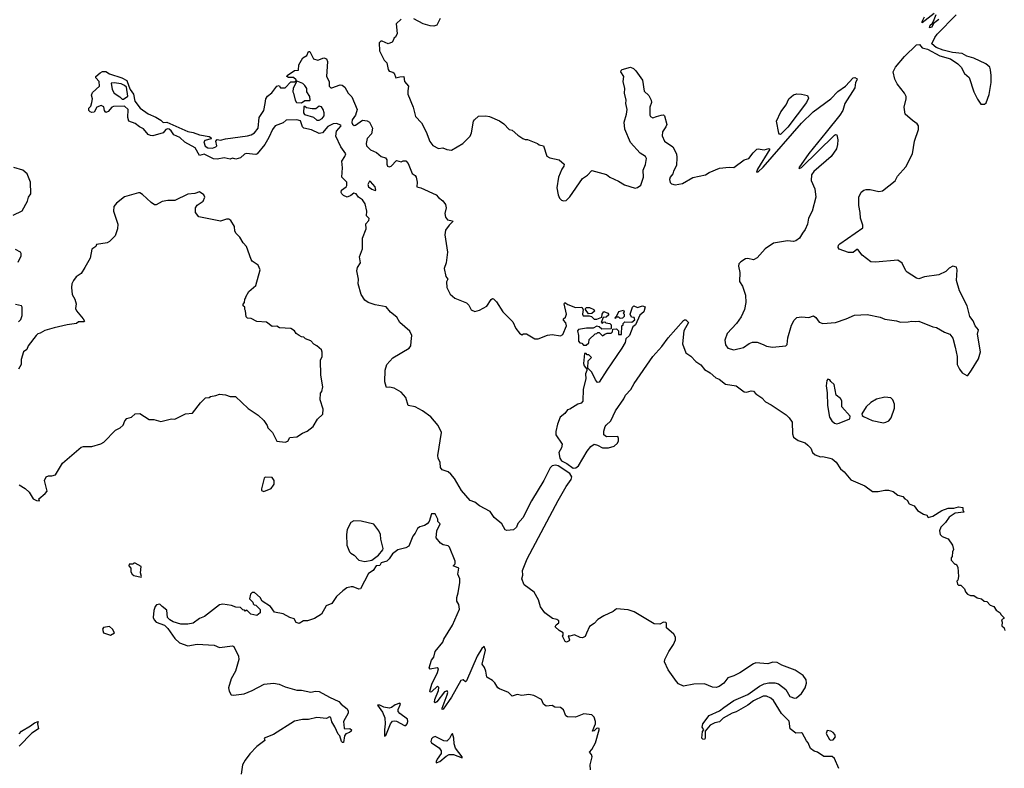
# Model space of a CAD drawing. Extents: x 2293139 to 2515392, y 824115 to 1006937.
# Tile 298 of 417: x 2387389 to 2395795, y 953726 to 960122. Entities that reach past the tile are written whole.
import ezdxf

# ---------------------------------------------------------------- set-up
doc = ezdxf.new("R2010")
doc.units = 0

msp = doc.modelspace()

# ---------------------------------------------------------------- linework, layer by layer
at = {"layer": '0CON10XD'}
for points in [[(2395195, 960173.3), (2395095, 960093.8), (2395092.5, 960105), (2395114.4, 960145)], [(2390646.7, 960125), (2390604.1, 960085.9), (2390613.3, 960005), (2390596.4, 959973.6), (2390582.5, 959965), (2390581.7, 959948.3), (2390569.3, 959930.7), (2390535, 959916.7), (2390485, 959937.5), (2390472.5, 959937.5), (2390458.8, 959925), (2390462, 959855), (2390500, 959775), (2390525, 959752.5), (2390533.8, 959695), (2390545, 959681.2), (2390575, 959673.8), (2390586.2, 959665), (2390600, 959625), (2390635, 959634.4), (2390668.8, 959635), (2390674.4, 959595), (2390710, 959555), (2390702.5, 959515), (2390704.2, 959485), (2390747.1, 959375), (2390768, 959295), (2390819.7, 959239.7), (2390858.8, 959165), (2390892.1, 959082.1), (2390915, 959047.5), (2390965, 959022.5), (2391003, 959027), (2391035, 959012.5), (2391075, 959007.5), (2391172.5, 959065), (2391234, 959126), (2391246.2, 959155), (2391263.8, 959255), (2391271.2, 959265), (2391305, 959296.7), (2391369.5, 959299.5), (2391400, 959295), (2391485, 959257.5), (2391521.7, 959231.7), (2391567.5, 959185), (2391595, 959176.7), (2391642.5, 959135), (2391685, 959107.5), (2391705, 959097.5), (2391725, 959097.5), (2391810, 959065), (2391825, 959053.3), (2391860, 959045), (2391888.8, 958955), (2391915, 958942.5), (2391995.9, 958925.9), (2392036.4, 958886.4), (2392035, 958870), (2392016.4, 958843.6), (2391988, 958775), (2391976.2, 958685), (2391986.7, 958625), (2391997.5, 958597.5), (2392015, 958580), (2392033, 958573), (2392055, 958577.5), (2392085, 958607.5), (2392193.8, 958765), (2392235.6, 958794.4), (2392275, 958833.8), (2392399.5, 958799.5), (2392426.2, 958775), (2392502.4, 958742.4), (2392552.1, 958712.1), (2392645, 958681.2), (2392665, 958688), (2392691.9, 958708.1), (2392715.6, 958775), (2392712.9, 958835), (2392733.1, 958885), (2392741.4, 958935), (2392733.2, 958953.2), (2392685, 958982), (2392605, 959072), (2392555, 959187.5), (2392548.6, 959245), (2392570.8, 959315), (2392574.1, 959354.1), (2392563, 959407), (2392567.5, 959435), (2392553.8, 959495), (2392556.7, 959535), (2392540, 959595), (2392546.7, 959635), (2392522.5, 959675), (2392523, 959687), (2392533.6, 959696.4), (2392605, 959715.7), (2392630, 959705), (2392650, 959685), (2392705.6, 959605), (2392721.9, 959511.9), (2392760, 959475), (2392781.2, 959435), (2392784, 959415), (2392768.8, 959375), (2392768.8, 959305), (2392775, 959293.3), (2392795, 959283.3), (2392825, 959293.3), (2392867, 959307), (2392885, 959307.5), (2392895, 959300), (2392913, 959227), (2392906.7, 959205), (2392876.7, 959165), (2392875, 959130), (2392893.3, 959085), (2392965, 959036.7), (2392996, 958975), (2393000, 958945), (2392995.8, 958875), (2392971.3, 958828.7), (2392965.5, 958804.5), (2392941.2, 958775), (2392936.4, 958756.4), (2392941.7, 958731.7), (2392955, 958720), (2392985, 958712), (2393047, 958723), (2393135, 958774), (2393245, 958795.8), (2393275, 958815.7), (2393365, 958852), (2393445, 958862), (2393485, 958860), (2393575, 958923.3), (2393614.3, 958935.7), (2393651.2, 958985), (2393683.3, 959015), (2393695, 959018.8), (2393745, 959011.2), (2393785, 959021.2), (2393793.3, 959015), (2393686.7, 958845), (2393680, 958820), (2393695, 958823.3), (2393735, 958861.2), (2394063.7, 959236.4), (2394162, 959335), (2394313.8, 959445), (2394372.6, 959507.4), (2394438, 959555), (2394505, 959626), (2394517.7, 959627.7), (2394537.5, 959617.5), (2394536.7, 959605), (2394524, 959585), (2394519.5, 959540.5), (2394433.8, 959405), (2394415.7, 959345), (2394391.9, 959305), (2394275, 959161.9), (2394125, 958977.5), (2394040, 958855), (2394045, 958850), (2394065, 958860), (2394345, 959135.8), (2394355, 959141.2), (2394365, 959137.5), (2394372.9, 959095), (2394371.9, 959055), (2394361.1, 959018.9), (2394317.7, 958952.3), (2394168.8, 958825), (2394148, 958795), (2394147.3, 958747.3), (2394177, 958677), (2394185.8, 958604.2), (2394153.9, 958486.1), (2394123.8, 958425), (2394113.8, 958375), (2394095, 958330), (2394072.9, 958297.1), (2394045.5, 958254.5), (2394016.3, 958233.7), (2393995, 958227.8), (2393945, 958233.5), (2393825, 958212.2), (2393752.9, 958165), (2393685, 958086), (2393655, 958071.2), (2393605, 958081.4), (2393585, 958078.6), (2393545.7, 958054.3), (2393530, 958035), (2393526, 958015), (2393537.3, 957962.7), (2393534.1, 957885.9), (2393560, 957845), (2393585, 957767.5), (2393589.2, 957705), (2393575.8, 957645), (2393547.6, 957582.4), (2393508, 957525), (2393428.3, 957441.7), (2393410, 957385), (2393416.2, 957345), (2393435.9, 957315.9), (2393485, 957301.2), (2393569.5, 957320.5), (2393615.9, 957354.1), (2393644.2, 957365.8), (2393685.7, 957365.7), (2393735, 957346.7), (2393765, 957332), (2393815, 957324), (2393930, 957335), (2393941.7, 957348.3), (2393946.7, 957405), (2393978.3, 957511.7), (2394000, 957555), (2394025, 957576.2), (2394065, 957583.3), (2394125, 957577.5), (2394165, 957592.5), (2394185, 957577.5), (2394215, 957536.7), (2394245, 957526.7), (2394355, 957536.2), (2394443.9, 957566.1), (2394515, 957598.8), (2394623.6, 957603.6), (2394735, 957580), (2394775, 957563.3), (2394875, 957550), (2394908.3, 957538.3), (2394975, 957540), (2395005, 957547.5), (2395035, 957542.5), (2395066.4, 957546.4), (2395185, 957497.5), (2395215, 957493.3), (2395285, 957453.3), (2395330, 957435), (2395355, 957400), (2395376.7, 957325), (2395391.2, 957245), (2395393.3, 957175), (2395411.2, 957135), (2395435.9, 957105.9), (2395475, 957083.3), (2395485, 957083.3), (2395515, 957128.6), (2395575, 957225.8), (2395592, 957285), (2395566.7, 957435), (2395573.6, 957473.6), (2395546.2, 957505), (2395528.3, 957548.3), (2395502, 957585), (2395477.3, 957677.3), (2395411.2, 957805), (2395388, 957895), (2395393.8, 957985), (2395388, 958008), (2395355, 958016.7), (2395325, 958000), (2395295, 957970.8), (2395235, 957942.5), (2395115, 957925.5), (2395065, 957907.5), (2395044.3, 957914.3), (2394965, 957964), (2394954.2, 957975), (2394921.7, 958041.7), (2394887.3, 958067.3), (2394695, 958048.9), (2394655.7, 958054.3), (2394580.6, 958110.6), (2394545, 958157.5), (2394535, 958157.5), (2394505, 958133.8), (2394465, 958133.8), (2394385, 958162.5), (2394377.5, 958175), (2394380, 958195), (2394391.7, 958208.3), (2394587.5, 958342.5), (2394587.5, 958365), (2394567.1, 958425), (2394565.5, 958475.5), (2394554.4, 958535), (2394554.4, 958605), (2394572.2, 958647.8), (2394595, 958665.7), (2394615, 958671.9), (2394650.9, 958670.9), (2394725, 958652.7), (2394755, 958658.6), (2394863.3, 958745), (2394884, 958785), (2394954.1, 958865.9), (2395010.8, 958975), (2395029.5, 959085), (2395061.4, 959185), (2395062, 959215), (2395052.3, 959232.3), (2395011.2, 959261.2), (2394950, 959315), (2394940, 959375), (2394958, 959445), (2394955.8, 959465), (2394942, 959495), (2394879.2, 959575), (2394861.4, 959615), (2394847.5, 959675), (2394865.5, 959715), (2394943.5, 959806.5), (2395045, 959906), (2395070.3, 959910.3), (2395095, 959882), (2395139.5, 959869.5), (2395245, 959814), (2395335, 959786.2), (2395398.8, 959745), (2395426.5, 959716.5), (2395455, 959663.3), (2395495, 959627.5), (2395536.2, 959505), (2395565, 959442.5), (2395595, 959400), (2395625, 959400), (2395639.3, 959410.7), (2395666.1, 959483.9), (2395683.8, 959585), (2395684, 959645), (2395676.4, 959693.6), (2395671.2, 959715), (2395638, 959745), (2395535, 959794.4), (2395475, 959811.2), (2395435, 959832.5), (2395351.7, 959841.7), (2395272.1, 959862.1), (2395212.9, 959882.9), (2395176.2, 959915), (2395200.8, 959969.2), (2395222.2, 959997.8), (2395385, 960162.7)], [(2390978.8, 960131.2), (2390950, 960075), (2390925, 960065.8), (2390895, 960070), (2390835, 960087.1), (2390755, 960127.8)], [(2395235, 960122.7), (2395191.7, 960088.3), (2395175, 960058.8), (2395155, 960053.3), (2395162, 960075), (2395179.5, 960090.5), (2395190, 960110), (2395212.5, 960165)], [(2391986.7, 956013.3), (2392055.4, 956135), (2392097.5, 956195), (2392102.5, 956215), (2392085.4, 956245.4), (2391985, 956309.1), (2391963.4, 956316.6), (2391935, 956309.7), (2391917.9, 956292.1), (2391864, 956185), (2391760, 956010), (2391685, 955866.5), (2391642.9, 955817.1), (2391631.3, 955785), (2391605, 955763.9), (2391547, 955757), (2391535, 955762.5), (2391505.8, 955815), (2391439.7, 955869.7), (2391405, 955920.8), (2391315, 955967.5), (2391275, 956000), (2391235, 956015.6), (2391159.9, 956099.9), (2391100.8, 956200.8), (2391068.8, 956238.8), (2391047.7, 956257.7), (2390997.1, 956275), (2390982.5, 956295), (2390979.1, 956339.1), (2390961.5, 956375), (2390958.5, 956398.5), (2390990, 956595), (2390960.6, 956655), (2390898.1, 956728.1), (2390829.5, 956779.5), (2390765, 956813.3), (2390705, 956826.7), (2390685.5, 956895), (2390645, 956939.4), (2390585, 956974.2), (2390547.7, 956982.3), (2390520.7, 956980.7), (2390516.7, 956986.7), (2390507, 957027), (2390508.3, 957128.3), (2390525, 957175.7), (2390575, 957233.6), (2390714.1, 957315.9), (2390727.8, 957335), (2390732.4, 957372.4), (2390736.9, 957425), (2390720.3, 957460.3), (2390635, 957533.8), (2390610.3, 957580.3), (2390555, 957624), (2390519.2, 957669.2), (2390425, 957685.8), (2390363.3, 957705), (2390335, 957726.2), (2390304.2, 957775), (2390278, 957865), (2390282.5, 957905), (2390268.6, 957975), (2390274.5, 958005.5), (2390298.8, 958045), (2390290.8, 958095), (2390316.1, 958163.9), (2390315.7, 958255), (2390346, 958335), (2390345, 958377.5), (2390370, 958405), (2390373, 958423), (2390351.2, 958445), (2390354, 958485), (2390337.7, 958547.7), (2390315, 958582.5), (2390282.5, 958605), (2390262.7, 958632.7), (2390241.2, 958638.8), (2390215, 958618.8), (2390185, 958606.7), (2390155, 958618.8), (2390138.8, 958635), (2390134, 958645), (2390136.7, 958665), (2390176.4, 958693.6), (2390182.5, 958705), (2390182.5, 958735), (2390140, 958775), (2390144.1, 958855.9), (2390138.3, 958911.7), (2390166.1, 958953.9), (2390172.5, 958975), (2390130, 959035), (2390087.7, 959127.7), (2390095, 959170), (2390132.5, 959215), (2390130, 959220), (2390094.3, 959234.3), (2390065, 959232.5), (2390021.1, 959208.9), (2389975, 959154.6), (2389945, 959149.1), (2389879.4, 959179.4), (2389813.9, 959193.9), (2389802.5, 959205), (2389786.7, 959256.7), (2389756, 959266), (2389665, 959263.3), (2389639.5, 959240.5), (2389570, 959215), (2389546.2, 959185), (2389517.5, 959115), (2389482.5, 959055), (2389415.6, 958975), (2389405, 958969.4), (2389321.4, 958978.6), (2389307.5, 958972.5), (2389275, 958940.8), (2389235, 958931.2), (2389205, 958940), (2389185, 958930), (2389135, 958941.4), (2389075, 958930.8), (2389045, 958934.2), (2388965, 958972), (2388925, 958962.5), (2388888.3, 959028.3), (2388799.2, 959075), (2388755.4, 959115.4), (2388705, 959136.9), (2388683, 959173), (2388665, 959186), (2388655, 959190), (2388635.9, 959184.1), (2388615, 959154.3), (2388525, 959130.8), (2388505, 959132), (2388485, 959142), (2388445, 959190), (2388412.5, 959205), (2388375.7, 959235.7), (2388322.5, 959255), (2388313.3, 959285), (2388316.7, 959355), (2388285, 959383.8), (2388190.8, 959379.2), (2388176.2, 959373.8), (2388145, 959336.7), (2388125, 959330), (2388112.5, 959345), (2388108.3, 959378.3), (2388085, 959387.5), (2388047, 959373), (2388025, 959332.5), (2388005, 959327.5), (2387990, 959335), (2387980, 959345), (2387980, 959365), (2387997, 959383), (2388006.4, 959413.6), (2388010, 959445), (2388003, 959477), (2388011.7, 959498.3), (2388070, 959555), (2388067.5, 959595), (2388040, 959625), (2388040, 959635), (2388075, 959667.5), (2388095, 959680), (2388125, 959680), (2388155, 959660), (2388262.5, 959625), (2388305, 959603.3), (2388320, 959555), (2388332.5, 959525), (2388362, 959485), (2388372.5, 959425), (2388417, 959367), (2388486.6, 959316.6), (2388550.3, 959290.3), (2388594.4, 959264.4), (2388615, 959242.5), (2388646.7, 959245), (2388825, 959165.9), (2388869.4, 959159.4), (2388925, 959138), (2389007.5, 959125), (2389022, 959115), (2389023.3, 959105), (2388970.9, 959089.1), (2388962, 959078), (2388971.7, 959041.7), (2388995, 959027.5), (2389035, 959023.3), (2389062.5, 959035), (2389072.5, 959045), (2389062.9, 959085), (2389075, 959098.1), (2389105, 959092), (2389145, 959104.5), (2389335, 959130.5), (2389365, 959138.1), (2389395, 959155.8), (2389426, 959195), (2389433.3, 959285), (2389472.5, 959345), (2389484, 959405), (2389490, 959445), (2389505, 959467.5), (2389543.3, 959496.7), (2389585, 959552.5), (2389605, 959560), (2389615, 959540), (2389655, 959540), (2389705, 959590), (2389735, 959590), (2389750, 959600), (2389748.3, 959608.3), (2389727, 959627), (2389685, 959627.5), (2389670, 959635), (2389672.5, 959645), (2389735, 959687.5), (2389768.3, 959691.7), (2389772.5, 959735), (2389782.5, 959755), (2389807.5, 959795), (2389840, 959815), (2389855, 959850), (2389865, 959850), (2389896.4, 959786.4), (2389935, 959776.7), (2389987, 959797), (2390008.3, 959788.3), (2390017.5, 959765), (2390010, 959635), (2390032.5, 959595), (2390030, 959555), (2390045, 959540), (2390055, 959540), (2390123.9, 959566.1), (2390141.7, 959561.7), (2390165.8, 959545.8), (2390193.3, 959493.3), (2390225, 959462.5), (2390270, 959355), (2390255.7, 959305), (2390227.5, 959265), (2390224.3, 959244.3), (2390229.2, 959229.2), (2390245, 959218.8), (2390255, 959221.2), (2390315, 959262), (2390355, 959258), (2390376, 959245), (2390400, 959195), (2390393.6, 959146.4), (2390357, 959107), (2390346, 959065), (2390348.8, 959045), (2390385, 959008.8), (2390435, 958986.9), (2390475, 958954.2), (2390511.7, 958941.7), (2390522.5, 958925), (2390523, 958887), (2390530.7, 958870.7), (2390543.3, 958863.3), (2390560.7, 958869.3), (2390605, 958920), (2390645, 958907.5), (2390663.8, 958916.2), (2390685, 958915.7), (2390705, 958893.8), (2390738.6, 958808.6), (2390765, 958790.8), (2390775, 958776.2), (2390782.5, 958735), (2390780, 958695), (2390815, 958686), (2390945, 958625.6), (2390963.8, 958603.8), (2391002.9, 958575), (2391025, 958543.8), (2391030.5, 958515), (2391019.2, 958465), (2391023.8, 958435), (2391042.4, 958412.4), (2391083, 958403), (2391086.7, 958396.7), (2391054.7, 958365.3), (2391025.7, 958325), (2391020, 958285), (2391042.5, 958135), (2391031.4, 958045), (2391013.3, 957995), (2391028.3, 957928.3), (2391043.3, 957905), (2391033, 957883), (2391036.7, 957835), (2391065, 957776.7), (2391105, 957743.8), (2391205, 957702.5), (2391225, 957682.5), (2391245, 957643.3), (2391275, 957628.8), (2391315, 957640.8), (2391376.2, 957675), (2391415, 957732.5), (2391425, 957740), (2391435, 957736.7), (2391460.3, 957710.3), (2391515, 957626), (2391600.5, 957540.5), (2391625, 957482.5), (2391655, 957442.5), (2391675, 957430), (2391690.7, 957439.3), (2391715, 957436.7), (2391786.1, 957396.1), (2391815, 957394), (2391895, 957426.2), (2391935, 957431.2), (2392005, 957420), (2392025, 957432.5), (2392057.5, 957505), (2392050.7, 957530.7), (2392032.5, 957555), (2392032.5, 957565), (2392048.8, 957581.2), (2392058, 957605), (2392037.5, 957695), (2392043, 957707), (2392068.8, 957688.8), (2392135, 957663.3), (2392187, 957667), (2392200, 957645), (2392193.3, 957605), (2392200.7, 957590.7), (2392251.7, 957591.7), (2392270, 957585), (2392295, 957562.5), (2392315, 957562.5), (2392358.3, 957581.7), (2392362.5, 957605), (2392375, 957627.5), (2392410, 957615), (2392418.3, 957601.7), (2392395, 957580), (2392371.7, 957578.3), (2392352.5, 957535), (2392365, 957530), (2392371.7, 957538.3), (2392385, 957540), (2392393, 957533), (2392427, 957527), (2392440, 957515), (2392440, 957485), (2392435, 957480), (2392358.3, 957478.3), (2392337.5, 957497.5), (2392315, 957502.5), (2392285, 957487.5), (2392227, 957487), (2392160, 957475), (2392152.5, 957465), (2392160, 957425), (2392160, 957375), (2392171.7, 957361.7), (2392188.3, 957358.3), (2392201.7, 957341.7), (2392225, 957340), (2392248.3, 957361.7), (2392251.7, 957388.3), (2392301.7, 957438.3), (2392315, 957440), (2392325, 957450), (2392335, 957450), (2392365, 957420), (2392383.8, 957436.2), (2392405, 957443.3), (2392440, 957445), (2392450, 957455), (2392451.7, 957478.3), (2392485, 957480), (2392500, 957465), (2392501.7, 957431.7), (2392528.3, 957431.7), (2392530, 957505), (2392540, 957515), (2392540, 957525), (2392555, 957540), (2392615, 957537.5), (2392641.7, 957558.3), (2392636.4, 957576.4), (2392611.7, 957581.7), (2392600, 957605), (2392620, 957665), (2392633.3, 957676.7), (2392665, 957662.5), (2392705, 957676.7), (2392729.3, 957669.3), (2392716.9, 957625), (2392683.9, 957596.1), (2392645.6, 957515), (2392622.5, 957497.5), (2392594, 957425), (2392563.9, 957396.1), (2392557.3, 957365), (2392529.1, 957315), (2392402.8, 957127.2), (2392335, 957026.2), (2392321.7, 957021.7), (2392304.1, 957044.1), (2392275, 957110), (2392240, 957145), (2392242.5, 957207.5), (2392270, 957235), (2392248.3, 957258.3), (2392235, 957260), (2392225, 957270), (2392210, 957270), (2392202.5, 957185), (2392207.5, 957165), (2392230, 957135), (2392230, 957125), (2392220, 957095), (2392223, 957053), (2392200.8, 956965), (2392196.4, 956863.6), (2392183.6, 956846.4), (2392155, 956836), (2392085.9, 956794.1), (2392065, 956788.8), (2392042.5, 956757.5), (2392004.3, 956725.7), (2391979.4, 956665), (2391965.6, 956605), (2391967.1, 956575), (2392019.4, 956495), (2392016.1, 956465), (2391992.8, 956425), (2391999.5, 956375), (2392015, 956354.2), (2392061, 956331), (2392115, 956290.2), (2392136.8, 956293.2), (2392158.7, 956311.3), (2392234.1, 956435), (2392265.6, 956475), (2392295, 956494.2), (2392321.7, 956488.3), (2392365, 956463.3), (2392415, 956463.3), (2392465, 956477.5), (2392492.5, 956505), (2392502.5, 956525), (2392502.5, 956545), (2392495, 956560), (2392398.3, 956558.3), (2392377.5, 956575), (2392376.4, 956606.4), (2392388, 956645), (2392395, 956658), (2392435.7, 956694.3), (2392475, 956780), (2392547.4, 956882.6), (2392561.2, 956915), (2392606.9, 956963.1), (2392634.2, 957015), (2392794.2, 957245), (2392870, 957330), (2392925.4, 957405), (2393055, 957551.2), (2393065, 957558.8), (2393075, 957557.5), (2393098.8, 957535), (2393060.5, 957465), (2393047.7, 957352.3)], [(2389795, 959412.5), (2389825, 959430), (2389865, 959430), (2389870, 959435), (2389866.7, 959465), (2389840, 959505), (2389840, 959535), (2389825, 959560), (2389807, 959577), (2389750, 959600), (2389750, 959585), (2389723, 959537), (2389720, 959505), (2389727.5, 959495), (2389740, 959435), (2389753.3, 959415), (2389795, 959412.5)], [(2388275, 959442.5), (2388311.7, 959468.3), (2388300, 959545), (2388285, 959560), (2388255, 959572.5), (2388195, 959582.5), (2388171.7, 959578.3), (2388177.5, 959525), (2388196.7, 959495), (2388245, 959463.3), (2388265, 959442.5), (2388275, 959442.5)], [(2393885, 959140), (2393875, 959142.5), (2393871.1, 959151.1), (2393850.8, 959255), (2393885.8, 959335), (2393931.4, 959395), (2393956, 959445), (2393995, 959478.8), (2394025, 959488.8), (2394065, 959486.2), (2394115, 959473.8), (2394122, 959452), (2394105, 959415.6), (2393945.7, 959204.3), (2393885, 959140)], [(2389945, 959262.5), (2389973, 959277), (2389989.3, 959300.7), (2389990, 959325), (2389980, 959355), (2389965, 959376.2), (2389945, 959383.8), (2389918.8, 959361.2), (2389885, 959358.8), (2389838, 959368), (2389825, 959380), (2389815, 959380), (2389812.5, 959325), (2389821.7, 959311.7), (2389897.7, 959287.7), (2389925, 959263.3), (2389945, 959262.5)], [(2387335, 958451.8), (2387410.3, 958489.7), (2387457.2, 958572.8), (2387465.6, 958605), (2387483.3, 958635), (2387481.2, 958735), (2387452.5, 958805), (2387415.9, 958835.9), (2387339.1, 958859.1)], [(2390425, 958662.5), (2390430, 958665), (2390423.3, 958695), (2390385, 958740), (2390375, 958742.5), (2390361.2, 958715), (2390366.7, 958695), (2390395, 958673.3), (2390425, 958662.5)], [(2389365, 957570), (2389333, 957573), (2389323, 957583), (2389317.5, 957635), (2389310, 957645), (2389310, 957665), (2389298.3, 957678.3), (2389298.3, 957691.7), (2389307.5, 957705), (2389310, 957735), (2389320, 957745), (2389320, 957755), (2389345, 957800), (2389405, 957850), (2389442.5, 957985), (2389425, 958023.3), (2389375, 958058.8), (2389365, 958073.3), (2389325.6, 958185), (2389298.6, 958215), (2389267.5, 958265), (2389236.2, 958295), (2389226.2, 958315), (2389222.5, 958355), (2389192.5, 958405), (2389175, 958417.5), (2389155, 958416.7), (2389105, 958400), (2388918.3, 958438.3), (2388890, 958475), (2388891.2, 958515), (2388904.1, 958535.9), (2388955, 958572.5), (2388970, 958605), (2388960, 958625), (2388925, 958651.2), (2388885, 958638), (2388825, 958630), (2388715, 958575.8), (2388652.9, 958577.1), (2388605, 958568.8), (2388555, 958540), (2388540.5, 958540.5), (2388511.1, 958561.1), (2388437.3, 958627.3), (2388415, 958643.3), (2388405, 958643.8), (2388285, 958607.1), (2388214.5, 958555.5), (2388194, 958525), (2388190, 958485), (2388225.9, 958374.1), (2388225.8, 958334.2), (2388203.8, 958275), (2388155, 958226.7), (2388135, 958216.7), (2388045, 958200), (2388040, 958185), (2388005, 958160), (2387990, 958085), (2387946, 958005), (2387915, 957953.3), (2387871.2, 957925), (2387848, 957895), (2387834.3, 957865), (2387830.8, 957835), (2387838, 957775), (2387860, 957735), (2387870.8, 957695), (2387865.6, 957655), (2387874.7, 957634.7), (2387930.8, 957565), (2387942.5, 957545), (2387940, 957540), (2387890.7, 957539.3), (2387873, 957527), (2387795, 957516.2), (2387685, 957490), (2387603.6, 957466.4), (2387565, 957442.5), (2387545, 957437.5), (2387530, 957425), (2387461.2, 957335), (2387450, 957305), (2387423.3, 957285), (2387401.7, 957218.3), (2387403.3, 957175), (2387380, 957135)], [(2387375, 958050), (2387400.8, 958105), (2387402, 958125), (2387396, 958135), (2387355, 958157.1)], [(2387380.5, 957539.5), (2387398.3, 957561.7), (2387410, 957595), (2387410, 957665), (2387405, 957676.2), (2387355, 957688)], [(2392245, 957610), (2392220, 957645), (2392220, 957655), (2392228.3, 957661.7), (2392255, 957662.5), (2392290, 957645), (2392297, 957633), (2392275, 957612.5), (2392245, 957610)], [(2387385, 956146.7), (2387435.8, 956115.8), (2387470, 956085), (2387505, 956027.5), (2387533, 956013), (2387558.3, 956011.7), (2387551.7, 956028.3), (2387606.4, 956073.6), (2387623.3, 956095), (2387600, 956185), (2387615, 956216.2), (2387635, 956226.2), (2387665, 956226), (2387695.9, 956234.1), (2387756.1, 956333.9), (2387915, 956470), (2387935, 956476.7), (2388005, 956476.7), (2388081.7, 956498.3), (2388108.3, 956511.7), (2388207.5, 956615), (2388246.2, 956633.8), (2388273, 956657), (2388288, 956695), (2388303.8, 956715), (2388345, 956726.7), (2388375, 956753.3), (2388415, 956757.5), (2388495, 956706.7), (2388535, 956706.2), (2388595, 956688.8), (2388685, 956712), (2388715, 956710), (2388805, 956753.8), (2388865, 956760), (2388932, 956848), (2388975, 956890), (2389007, 956893), (2389018.3, 956901.7), (2389065, 956910), (2389095, 956922.5), (2389145, 956917.5), (2389185, 956902.5), (2389231.7, 956901.7), (2389340.7, 956800.7), (2389425, 956742.5), (2389475, 956697.5), (2389502.5, 956655), (2389507.5, 956635), (2389547.5, 956595), (2389585, 956522.5), (2389655, 956511.2), (2389677.7, 956522.3), (2389695, 956552.5), (2389755, 956558.8), (2389805, 956590), (2389844.3, 956605.7), (2389895, 956646.7), (2389931.7, 956708.3), (2389977, 956753), (2389980, 956795), (2389953.3, 956875), (2389958.3, 956931.7), (2389967.5, 956945), (2389977.5, 956985), (2389960, 957085), (2389957, 957213), (2389972.5, 957245), (2389971.7, 957281.7), (2389965, 957300), (2389926.4, 957336.4), (2389900, 957350), (2389875, 957377.5), (2389830, 957395), (2389815, 957410), (2389795, 957412.5), (2389773.9, 957423.9), (2389750.7, 957440.7), (2389735, 957462.5), (2389705, 957482.5), (2389608.3, 957488.3), (2389585, 957502.5), (2389545, 957500), (2389497, 957537), (2389413, 957543), (2389365, 957570)], [(2392515, 957570), (2392505, 957580), (2392480, 957580), (2392475, 957570), (2392470, 957575), (2392488.3, 957591.7), (2392505, 957630), (2392545, 957640), (2392550, 957625), (2392540, 957615), (2392550, 957605), (2392550, 957585), (2392535, 957572.5), (2392515, 957570)], [(2393047.7, 957352.3), (2393075, 957276.7), (2393118.6, 957248.6), (2393162, 957202), (2393205, 957171.9), (2393235, 957134.3), (2393285, 957106), (2393332, 957062), (2393359.6, 957049.6), (2393415, 957008), (2393505, 956993.8), (2393575, 956942), (2393595, 956939.2), (2393635, 956951.1), (2393655, 956949.2), (2393675, 956924.5), (2393725, 956891.4), (2393755, 956857.1), (2393805, 956832.5), (2393931.8, 956745), (2393959.7, 956719.7), (2393982.7, 956682.7), (2393986.2, 956585), (2393996.7, 956555), (2394035, 956525.6), (2394095, 956505.7), (2394118.3, 956488.3), (2394142.1, 956462.1), (2394157.5, 956425), (2394180, 956405), (2394225, 956386.7), (2394245, 956390), (2394305, 956376.2), (2394325, 956368.8), (2394360.9, 956340.9), (2394396.2, 956285), (2394428.7, 956258.7), (2394485, 956190), (2394605, 956140), (2394670.3, 956090.3), (2394719.5, 956090.5), (2394775, 956101.2), (2394805, 956101.2), (2394845, 956091.2), (2394885, 956060), (2394928.8, 956048.8), (2394945, 956027.5), (2394966.4, 956016.4), (2394982.5, 955985), (2395025, 955970), (2395055, 955930), (2395105, 955897.5), (2395135, 955890), (2395145, 955870), (2395185, 955880), (2395262.1, 955927.9), (2395315, 955950), (2395365, 955949.4), (2395405, 955960), (2395440, 955955), (2395440, 955935), (2395450, 955915), (2395375, 955905.8), (2395325, 955871.2), (2395294.3, 955825.7), (2395252.5, 955785), (2395242.5, 955755), (2395247.5, 955725), (2395265, 955707.5), (2395316.4, 955686.4), (2395351.7, 955631.7), (2395360, 955595), (2395352.5, 955575), (2395350, 955535), (2395340, 955525), (2395340, 955505), (2395371.7, 955471.7), (2395385, 955470), (2395397.5, 955445), (2395403.8, 955365), (2395397.5, 955335), (2395390, 955325), (2395395, 955300), (2395405, 955290), (2395425, 955290), (2395455, 955260), (2395463, 955233), (2395480, 955215), (2395505, 955202.5), (2395535, 955202.5), (2395563, 955183), (2395600, 955175), (2395623, 955153), (2395645, 955150), (2395675, 955120), (2395705, 955107.5), (2395725, 955077.5), (2395760, 955055), (2395765, 955040), (2395790, 955015), (2395790, 955005), (2395770, 954995), (2395777.5, 954975), (2395773, 954943), (2395792.5, 954925), (2395798.8, 954905)], [(2394365, 956668.8), (2394385, 956674), (2394475, 956712.5), (2394480, 956735), (2394406.7, 956815), (2394408, 956865), (2394397, 956887), (2394360, 956915), (2394342.5, 957005), (2394315, 957030), (2394306.4, 957046.4), (2394288.3, 957051.7), (2394280.7, 957039.3), (2394273.8, 956995), (2394283.8, 956935), (2394286.2, 956825), (2394304, 956725), (2394322, 956695), (2394345, 956676.2), (2394365, 956668.8)], [(2394765, 956676.7), (2394785, 956682.5), (2394810, 956695), (2394828.3, 956721.7), (2394856.4, 956803.6), (2394856.4, 956836.4), (2394842.5, 956875), (2394825, 956892.5), (2394775, 956896.7), (2394705, 956880), (2394655, 956850), (2394617, 956813), (2394580, 956755), (2394581.7, 956741.7), (2394593, 956733), (2394668.3, 956698.3), (2394765, 956676.7)], [(2389475, 956092.5), (2389535, 956117.5), (2389556.7, 956145), (2389562.5, 956155), (2389562.5, 956185), (2389545, 956210), (2389485, 956212.5), (2389477.5, 956205), (2389453.3, 956115), (2389455, 956100), (2389475, 956092.5)], [(2394381.4, 953725), (2394345, 953811.2), (2394325, 953827.5), (2394255, 953827.5), (2394200, 953865), (2394173, 953873), (2394140, 953895), (2394120, 953945), (2394105, 953960), (2394073, 954023), (2394065, 954030), (2394015, 954027.5), (2393967.5, 954065), (2393958.6, 954128.6), (2393893.5, 954193.5), (2393825, 954304.5), (2393801.4, 954325), (2393765, 954341.8), (2393735, 954341.5), (2393655, 954302.2), (2393605, 954265.6), (2393505, 954207.5), (2393472.1, 954197.9), (2393395.6, 954154.4), (2393365, 954124), (2393325, 954116.2), (2393285, 954094), (2393240, 954045), (2393240, 953985), (2393235, 953973.3), (2393220, 953975), (2393213.8, 953985), (2393218.3, 954041.7), (2393230, 954055), (2393217, 954077), (2393220, 954105), (2393275, 954177.5), (2393365, 954216), (2393400, 954245), (2393485, 954305.6), (2393605, 954358.1), (2393705, 954428.6), (2393745, 954447.5), (2393785, 954457.5), (2393835, 954457.1), (2393867.4, 954447.4), (2393930.5, 954400.5), (2393965, 954341.2), (2394005, 954325.7), (2394020.9, 954329.1), (2394064.2, 954365), (2394095.6, 954414.4), (2394105.8, 954454.2), (2394102.7, 954482.7), (2394079.1, 954519.1), (2394010, 954565), (2393895, 954608.1), (2393855, 954630.5), (2393818.3, 954631.7), (2393775, 954617.5), (2393675, 954626.2), (2393655, 954619.6), (2393537.9, 954542.1), (2393484.8, 954515.2), (2393435, 954500), (2393400.8, 954455), (2393361.2, 954425), (2393335, 954417.9), (2393305, 954419.1), (2393235, 954447.5), (2393145, 954445.5), (2393055, 954427.8), (2393015, 954449.4), (2392996.9, 954466.9), (2392925, 954566.9), (2392895.5, 954635), (2392897.3, 954655), (2392930, 954725), (2392970, 954785), (2392988.9, 954825), (2392987.2, 954847.2), (2392973, 954873), (2392911.4, 954925), (2392911.2, 954965), (2392905, 954971.2), (2392885, 954974), (2392855, 954956.7), (2392805, 954961.2), (2392634.2, 955064.2), (2392585, 955080.9), (2392485, 955087.5), (2392455, 955065.7), (2392375, 955028.6), (2392325, 954997.1), (2392295, 954964), (2392255, 954938), (2392228.9, 954881.1), (2392216.4, 954853.6), (2392195, 954842), (2392174.2, 954844.2), (2392125, 954866.7), (2392086.4, 954856.4), (2392071.7, 954858.3), (2392082.5, 954825), (2392080, 954815), (2392056.1, 954803.9), (2392045, 954810), (2392022.5, 954855), (2392030, 954865), (2392030, 954885), (2391995, 954903.3), (2391961.2, 954935), (2391968.3, 954951.7), (2391990.7, 954969.3), (2391992.5, 954985), (2391975, 954998.8), (2391937.5, 955005), (2391872, 955055), (2391835, 955106.7), (2391819.4, 955165), (2391780.8, 955230.8), (2391696.7, 955295), (2391676, 955345), (2391684.1, 955375.9), (2391682.1, 955415), (2391721.8, 955515), (2391986.7, 956013.3)], [(2392263.6, 953713.6), (2392260, 953755), (2392277.5, 953825), (2392270, 953845), (2392252.5, 953865), (2392273.1, 953886.9), (2392304.2, 953945), (2392336.4, 954056.4), (2392336.2, 954066.2), (2392325, 954068.8), (2392313.9, 954066.1), (2392295, 954047.5), (2392280, 954045), (2392296.2, 954085), (2392305.8, 954105), (2392305.9, 954125.9), (2392293.6, 954163.6), (2392275, 954182.5), (2392205, 954192.5), (2392135, 954162.5), (2392065, 954167.5), (2392052.5, 954175), (2392032.5, 954225), (2392006.1, 954246.1), (2391958.3, 954248.3), (2391935, 954262.5), (2391885, 954257.5), (2391862.5, 954275), (2391843, 954313), (2391777.7, 954347.7), (2391735, 954356.2), (2391675, 954348.8), (2391635, 954358), (2391595, 954342.5), (2391563.6, 954373.6), (2391484.2, 954404.2), (2391470, 954415), (2391445, 954456.7), (2391425.9, 954475.9), (2391376.2, 954505), (2391370, 954555), (2391357.7, 954587.7), (2391337.5, 954615), (2391366.2, 954735), (2391355, 954767.5), (2391335, 954750), (2391295, 954685.7), (2391205, 954472.9), (2391195, 954463.8), (2391175, 954483.3), (2391155, 954476.2), (2391074.3, 954335), (2391005, 954232), (2390995, 954230), (2390995, 954240), (2391038.8, 954355), (2391043.3, 954375), (2391038.3, 954388.3), (2391015, 954380), (2390951.2, 954295), (2390935, 954286.7), (2390931.2, 954291.2), (2390932.9, 954315), (2390965, 954390), (2390966.7, 954416.7), (2390955, 954427.5), (2390905, 954380), (2390895, 954377.5), (2390890, 954385), (2390907.1, 954445), (2390956.7, 954545), (2390965.7, 954575.7), (2390953.8, 954583.8), (2390893, 954573), (2390884, 954585), (2390905, 954648.8), (2390924.3, 954675), (2390937, 954723), (2391001.9, 954805), (2391010.9, 954829.1), (2391085, 954950), (2391143.8, 955085), (2391137.5, 955125), (2391120, 955155), (2391121.2, 955185), (2391133.3, 955225), (2391147.5, 955315), (2391146.4, 955346.4), (2391130, 955385), (2391137, 955437), (2391090, 955455), (2391107, 955473), (2391106.7, 955495), (2391057.5, 955615), (2391045.9, 955625.9), (2391005, 955636), (2390980.9, 955650.9), (2390946.2, 955695), (2390950, 955755), (2390980, 955815), (2390960, 955835), (2390960, 955855), (2390935, 955900), (2390905, 955900), (2390886.2, 955833.8), (2390867.5, 955815), (2390845, 955800), (2390805, 955788.8), (2390786.7, 955775), (2390766.7, 955735), (2390745, 955710), (2390712.5, 955625), (2390685, 955608.8), (2390616.4, 955593.6), (2390572.3, 955557.7), (2390545, 955516.7), (2390522.5, 955495), (2390475, 955482.5), (2390465, 955460), (2390433.9, 955456.1), (2390406.7, 955415), (2390368.3, 955391.7), (2390299.1, 955260.9), (2390285, 955255.7), (2390237.5, 955277.5), (2390217.9, 955277.9), (2390182.1, 955267.9), (2390147.4, 955242.6), (2390094.8, 955195.2), (2390053.3, 955135), (2390006.8, 955113.2), (2389965, 955043.6), (2389905, 955007.5), (2389845, 954985.7), (2389813.6, 954986.4), (2389773.9, 954963.9), (2389750.7, 954970.7), (2389733.6, 955003.6), (2389695, 955013.8), (2389640, 955045), (2389565, 955060), (2389529.3, 955109.3), (2389460, 955155), (2389442.5, 955185), (2389395, 955227.5), (2389373, 955227), (2389360, 955215), (2389352.5, 955175), (2389380, 955145), (2389381.7, 955131.7), (2389391.7, 955121.7), (2389405, 955120), (2389441.7, 955081.7), (2389442.5, 955055), (2389413, 955033), (2389363, 955043), (2389328.3, 955078.3), (2389315, 955070), (2389308.3, 955078.3), (2389295, 955080), (2389275, 955100), (2389235, 955103.3), (2389198.3, 955118.3), (2389125, 955130), (2389095, 955122.5), (2388965.8, 955024.2), (2388925, 955007.5), (2388870, 954965), (2388825, 954957.5), (2388765, 954957.5), (2388698.3, 954978.3), (2388670, 954995), (2388652.5, 955015), (2388646.1, 955076.1), (2388605, 955110)], [(2390335, 955494.2), (2390395, 955503.3), (2390453.9, 955546.1), (2390488.3, 955591.7), (2390492, 955605), (2390471.9, 955685), (2390468.6, 955725), (2390454.3, 955755), (2390412.4, 955812.4), (2390305, 955838), (2390240.7, 955839.3), (2390217.5, 955825), (2390184.3, 955765.7), (2390178, 955725), (2390182.1, 955632.1), (2390204.3, 955574.3), (2390215, 955563.3), (2390245.8, 955545.8), (2390285, 955503.8), (2390335, 955494.2)], [(2388425, 955360), (2388430, 955365), (2388420, 955395), (2388425, 955450), (2388375, 955480), (2388365, 955480), (2388355, 955470), (2388325, 955470), (2388320, 955455), (2388337, 955437), (2388338.8, 955405), (2388348.8, 955385), (2388365, 955374), (2388425, 955360)], [(2388605, 955110), (2388585, 955127.5), (2388558.3, 955121.7), (2388545, 955110), (2388533.3, 955075), (2388530, 955015), (2388536.7, 954995), (2388555, 954973.8), (2388625, 954950), (2388655, 954920), (2388712.5, 954835), (2388755, 954797.5), (2388825, 954773.8), (2388905, 954786.7), (2389048.3, 954778.3), (2389095, 954757.5), (2389205, 954773.3), (2389216.4, 954766.4), (2389257.5, 954685), (2389260, 954655), (2389231.2, 954555), (2389195, 954490), (2389172.5, 954415), (2389177.5, 954385), (2389193.9, 954353.9), (2389215, 954350), (2389305, 954362), (2389375, 954390.8), (2389477.5, 954445), (2389555, 954453.8), (2389605, 954443.8), (2389655, 954421.2), (2389755, 954393.8), (2389796.4, 954393.6), (2389875, 954376.2), (2389915, 954386.2), (2389945, 954382.5), (2390033.8, 954333.8), (2390115, 954296.7), (2390132.9, 954272.9), (2390184, 954235), (2390194.2, 954215), (2390193.9, 954196.1), (2390152.5, 954125), (2390158.3, 954068.3), (2390163.8, 954063.8), (2390206.6, 954066.6), (2390221.4, 954055), (2390220.6, 954045), (2390205, 954031.4), (2390175, 954020), (2390161.2, 954005), (2390155, 953946.7), (2390145, 953946.2), (2390136.2, 953955), (2390123.6, 954003.6), (2390108.9, 954018.9), (2390080.7, 954080.7), (2390053, 954123), (2390045, 954160), (2390035, 954167.5), (2390008.3, 954151.7), (2389925, 954160), (2389855, 954143.8), (2389805, 954144.2), (2389735, 954129.4), (2389556.7, 954015), (2389477.5, 953985), (2389482.5, 953965), (2389415, 953913.3), (2389355, 953850), (2389313.4, 953796.6), (2389292, 953755), (2389281.2, 953675)], [(2388165, 954863.8), (2388200, 954885), (2388182.5, 954915), (2388156.4, 954936.4), (2388105, 954930), (2388097.5, 954915), (2388103.6, 954883.6), (2388165, 954863.8)], [(2390505, 954000), (2390515, 954007.5), (2390554, 954106), (2390572.3, 954127.7), (2390585, 954132.3), (2390605, 954128), (2390675, 954091.1), (2390685, 954092.5), (2390697, 954105), (2390704.3, 954125), (2390700.3, 954145), (2390633.4, 954193.4), (2390621.8, 954211.8), (2390621.3, 954228.7), (2390641.2, 954275), (2390635, 954283.3), (2390595, 954270), (2390564, 954246), (2390545, 954239.7), (2390498.6, 954248.6), (2390464.4, 954265.6), (2390444.1, 954265.9), (2390487.3, 954207.3), (2390506.6, 954156.6), (2390510.3, 954105), (2390503.4, 954055), (2390505, 954000)], [(2387385, 954020), (2387405, 954042.5), (2387481.7, 954088.3), (2387515, 954115.8), (2387547.5, 954125), (2387541.2, 954105), (2387550, 954065), (2387494.1, 954025.9), (2387384.2, 953915.8)], [(2394315, 953966), (2394335, 953970.8), (2394352.9, 953995), (2394349.4, 954015), (2394335, 954031.9), (2394315, 954042.9), (2394281.4, 954048.6), (2394273.3, 954025), (2394302.7, 953972.7), (2394315, 953966)], [(2390945, 953772.5), (2390975, 953783.6), (2391030.4, 953829.6), (2391056.8, 953843.2), (2391093.5, 953843.5), (2391167.5, 953815), (2391167.5, 953825), (2391109.8, 953899.8), (2391097.5, 953935), (2391095, 953982.5), (2391085, 954023.3), (2391075, 954016.2), (2391059.2, 953980.8), (2391035, 953958.2), (2391010.5, 953960.5), (2390935, 953998.4), (2390915, 953990.5), (2390905, 953977.3), (2390900.7, 953955), (2390905.4, 953945), (2390970.4, 953900.4), (2390987.5, 953875), (2390986.6, 953853.4), (2390953.5, 953805), (2390943.6, 953783.6), (2390945, 953772.5)]]:
    msp.add_lwpolyline(points, dxfattribs=at)

doc.saveas('drawing.dxf')
